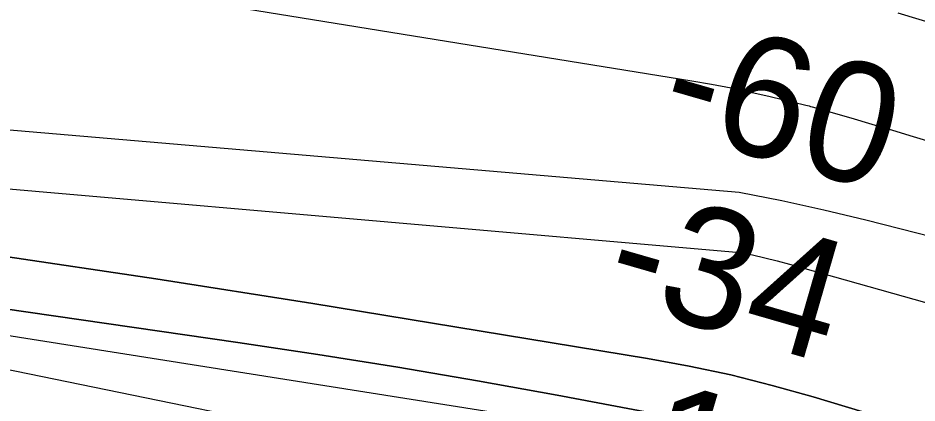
# Model space of a CAD drawing. Extents: x 3855477 to 3893699, y 299188 to 325115.
# Drawn here: x 3882289 to 3882789, y 318009 to 318223 of the extents above; entities that cross this region are included whole.
import ezdxf

# ---------------------------------------------------------------- set-up
doc = ezdxf.new("R2010")
doc.units = 0
for name, color, linetype in [('V-RIVR-RANG', 7, 'Continuous'), ('V-TOPO-DPTH', 7, 'Continuous'), ('V-TOPO-MAJR', 7, 'Continuous'), ('V-TOPO-MINR', 7, 'Continuous')]:
    doc.layers.add(name, color=color, linetype=linetype)

msp = doc.modelspace()

# ---------------------------------------------------------------- linework, layer by layer
at = {"layer": 'V-TOPO-DPTH'}
for points in [[(3882102.37, 318144.15), (3882690.87, 318092.91), (3882697.81, 318091.53), (3882704.71, 318090.02), (3882711.58, 318088.32), (3882718.41, 318086.5), (3883027.56, 317999.36), (3883077.56, 317985.03), (3883127.47, 317970.42), (3883177.26, 317955.37), (3883226.96, 317940.03), (3883283.11, 317922.43), (3883304.63, 317915.56), (3883326.1, 317908.55), (3883347.5, 317901.3), (3883368.85, 317893.91), (3883390.13, 317886.32), (3883411.36, 317878.62), (3883432.54, 317870.76), (3883453.67, 317862.77), (3884009.77, 317650.2)], [(3882102.37, 318144.15), (3882690.87, 318092.91), (3882697.81, 318091.53), (3882704.71, 318090.02), (3882711.58, 318088.32), (3882718.41, 318086.5), (3883027.56, 317999.36), (3883077.56, 317985.03), (3883127.47, 317970.42), (3883177.26, 317955.37), (3883226.96, 317940.03), (3883283.11, 317922.43), (3883304.63, 317915.56), (3883326.1, 317908.55), (3883347.5, 317901.3), (3883368.85, 317893.91), (3883390.13, 317886.32), (3883411.36, 317878.62), (3883432.54, 317870.76), (3883453.67, 317862.77), (3884009.77, 317650.2)], [(3883516.61, 317715.07), (3883457.29, 317733.12), (3883398.29, 317752.26), (3883316.86, 317779.9), (3883298.82, 317786.08), (3883280.81, 317792.34), (3883262.84, 317798.7), (3883244.9, 317805.13), (3883074.95, 317866.61), (3883009.24, 317889.87), (3882943.33, 317912.55), (3882877.12, 317934.32), (3882810.71, 317955.5), (3882693.73, 317991.94), (3882685.62, 317994.31), (3882677.47, 317996.49), (3882669.24, 317998.37), (3882660.97, 318000.06), (3882589.04, 318013.44), (3882544.72, 318021.41), (3882500.34, 318029.01), (3882455.88, 318036.08), (3882411.35, 318042.79), (3881944.25, 318110.27)], [(3881944.25, 318110.27), (3882411.35, 318042.79), (3882455.88, 318036.08), (3882500.34, 318029.01), (3882544.72, 318021.41), (3882589.04, 318013.44), (3882660.97, 318000.06), (3882669.24, 317998.37), (3882677.47, 317996.49), (3882685.62, 317994.31), (3882693.73, 317991.94), (3882810.71, 317955.5), (3882877.12, 317934.32), (3882943.33, 317912.55), (3883009.24, 317889.87), (3883074.95, 317866.61), (3883244.9, 317805.13), (3883262.84, 317798.7), (3883280.81, 317792.34), (3883298.82, 317786.08), (3883316.86, 317779.9), (3883398.29, 317752.26), (3883457.29, 317733.12), (3883516.61, 317715.07)], [(3883530.57, 317773.32), (3883365.14, 317820.2), (3883332.11, 317829.74), (3883299.14, 317839.5), (3883266.27, 317849.58), (3883233.47, 317859.88), (3883200.69, 317870.26), (3883167.88, 317880.54), (3883135.03, 317890.66), (3883102.14, 317900.68), (3882731.56, 318012.58), (3882708.74, 318018.99), (3882685.78, 318024.79), (3882662.61, 318029.69), (3882639.31, 318033.99), (3882453.01, 318064.59), (3882365.58, 318078.34), (3882278.04, 318091.29)], [(3883530.57, 317773.32), (3883365.14, 317820.2), (3883332.11, 317829.74), (3883299.14, 317839.5), (3883266.27, 317849.58), (3883233.47, 317859.88), (3883200.69, 317870.26), (3883167.88, 317880.54), (3883135.03, 317890.66), (3883102.14, 317900.68), (3882731.56, 318012.58), (3882708.74, 318018.99), (3882685.78, 318024.79), (3882662.61, 318029.69), (3882639.31, 318033.99), (3882453.01, 318064.59), (3882365.58, 318078.34), (3882278.04, 318091.29)], [(3882186.48, 318047.73), (3882597.46, 317963.42), (3882630.56, 317956.25), (3882663.55, 317948.6), (3882696.36, 317940.22), (3882729.06, 317931.37), (3882789.71, 317914.23), (3882852.45, 317895.86), (3882914.96, 317876.71), (3882977.09, 317856.4), (3883038.97, 317835.31), (3883245.28, 317762.84), (3883255.86, 317759.11), (3883266.42, 317755.37), (3883276.99, 317751.6), (3883287.54, 317747.82), (3883693.18, 317601.99)], [(3882186.48, 318047.73), (3882597.46, 317963.42), (3882630.56, 317956.25), (3882663.55, 317948.6), (3882696.36, 317940.22), (3882729.06, 317931.37), (3882789.71, 317914.23), (3882852.45, 317895.86), (3882914.96, 317876.71), (3882977.09, 317856.4), (3883038.97, 317835.31), (3883245.28, 317762.84), (3883255.86, 317759.11), (3883266.42, 317755.37), (3883276.99, 317751.6), (3883287.54, 317747.82), (3883693.18, 317601.99)]]:
    msp.add_lwpolyline(points, dxfattribs=at)
at = {"layer": 'V-TOPO-MAJR'}
msp.add_lwpolyline([(3881936.56, 318190.88), (3882690.45, 318126.41), (3882714.07, 318121.89), (3882737.56, 318116.72), (3882760.97, 318111.11), (3882910.16, 318073.15), (3882982.36, 318054.02), (3883054.28, 318033.95), (3883125.79, 318012.46), (3883197.03, 317990.03), (3883315.98, 317951.29), (3883327.52, 317947.46), (3883339.03, 317943.55), (3883350.5, 317939.51), (3883361.94, 317935.38), (3883786.03, 317779.82)], dxfattribs=at)
at = {"layer": 'V-TOPO-MINR'}
for points in [[(3881968.26, 318301), (3882664.13, 318188.42), (3882675.07, 318186.53), (3882685.99, 318184.46), (3882696.85, 318182.15), (3882707.69, 318179.68), (3882727.56, 318174.9), (3882729.3, 318174.46), (3882730.16, 318174.23), (3882731.02, 318173.98), (3882752.55, 318167.79), (3882764.17, 318164.41), (3882775.77, 318160.98), (3882787.35, 318157.49), (3882798.92, 318153.95), (3883290.48, 318001.84), (3883321.7, 317992.01), (3883352.86, 317981.98), (3883383.92, 317971.66), (3883414.91, 317961.14), (3883463.37, 317944.43), (3883518.49, 317925.25)], [(3882778.65, 318226.31), (3882810.13, 318216.79), (3882919.47, 318183.56), (3882995.52, 318160.12), (3883071.45, 318136.28), (3883147.19, 318111.84), (3883222.8, 318087), (3883351.49, 318044.16), (3883362.64, 318040.39), (3883373.78, 318036.56), (3883384.88, 318032.65), (3883395.96, 318028.67), (3883815.34, 317876.09)], [(3882102.37, 318144.15), (3882690.87, 318092.91), (3882697.81, 318091.53), (3882704.71, 318090.02), (3882711.58, 318088.32), (3882718.41, 318086.5), (3883027.56, 317999.36), (3883077.56, 317985.03), (3883127.47, 317970.42), (3883177.26, 317955.37), (3883226.96, 317940.03), (3883283.11, 317922.43), (3883304.63, 317915.56), (3883326.1, 317908.55), (3883347.5, 317901.3), (3883368.85, 317893.91), (3883390.13, 317886.32), (3883411.36, 317878.62), (3883432.54, 317870.76), (3883453.67, 317862.77), (3884009.77, 317650.2)], [(3881944.25, 318110.27), (3882411.35, 318042.79), (3882455.88, 318036.08), (3882500.34, 318029.01), (3882544.72, 318021.41), (3882589.04, 318013.44), (3882660.97, 318000.06), (3882669.24, 317998.37), (3882677.47, 317996.49), (3882685.62, 317994.31), (3882693.73, 317991.94), (3882810.71, 317955.5), (3882877.12, 317934.32), (3882943.33, 317912.55), (3883009.24, 317889.87), (3883074.95, 317866.61), (3883244.9, 317805.13), (3883262.84, 317798.7), (3883280.81, 317792.34), (3883298.82, 317786.08), (3883316.86, 317779.9), (3883398.29, 317752.26), (3883457.29, 317733.12), (3883516.61, 317715.07)], [(3881933.27, 318102.1), (3882619.15, 317993.74), (3882628.28, 317992.24), (3882637.4, 317990.69), (3882646.5, 317989.04), (3882655.59, 317987.32), (3882670.63, 317984.4), (3882673.73, 317983.71), (3882675.27, 317983.3), (3882676.79, 317982.86), (3882700.21, 317975.64), (3882713.42, 317971.48), (3882726.58, 317967.21), (3882739.69, 317962.76), (3882752.76, 317958.2), (3883217.68, 317792.55), (3883245.46, 317782.72), (3883273.27, 317772.98), (3883301.13, 317763.36), (3883329.01, 317753.82), (3883460.55, 317709.16), (3883548.95, 317680.6)], [(3882278.04, 318091.29), (3882365.58, 318078.34), (3882453.01, 318064.59), (3882639.31, 318033.99), (3882662.61, 318029.69), (3882685.78, 318024.79), (3882708.74, 318018.99), (3882731.56, 318012.58), (3883102.14, 317900.68), (3883135.03, 317890.66), (3883167.88, 317880.54), (3883200.69, 317870.26), (3883233.47, 317859.88), (3883266.27, 317849.58), (3883299.14, 317839.5), (3883332.11, 317829.74), (3883365.14, 317820.2), (3883530.57, 317773.32)], [(3882186.48, 318047.73), (3882597.46, 317963.42), (3882630.56, 317956.25), (3882663.55, 317948.6), (3882696.36, 317940.22), (3882729.06, 317931.37), (3882789.71, 317914.23), (3882852.45, 317895.86), (3882914.96, 317876.71), (3882977.09, 317856.4), (3883038.97, 317835.31), (3883245.28, 317762.84), (3883255.86, 317759.11), (3883266.42, 317755.37), (3883276.99, 317751.6), (3883287.54, 317747.82), (3883693.18, 317601.99)]]:
    msp.add_lwpolyline(points, dxfattribs=at)

# ---------------------------------------------------------------- texts
at = {"layer": 'V-RIVR-RANG'}
for s, rotation, p in [('-60', 343.8979, (3882643.48, 318162.52)), ('-34', 343.8979, (3882612.97, 318067.25)), ('-14', 343.6183, (3882601.66, 317966.76))]:
    msp.add_text(s, height=67, rotation=rotation, dxfattribs=at).set_placement(p)

doc.saveas('drawing.dxf')
